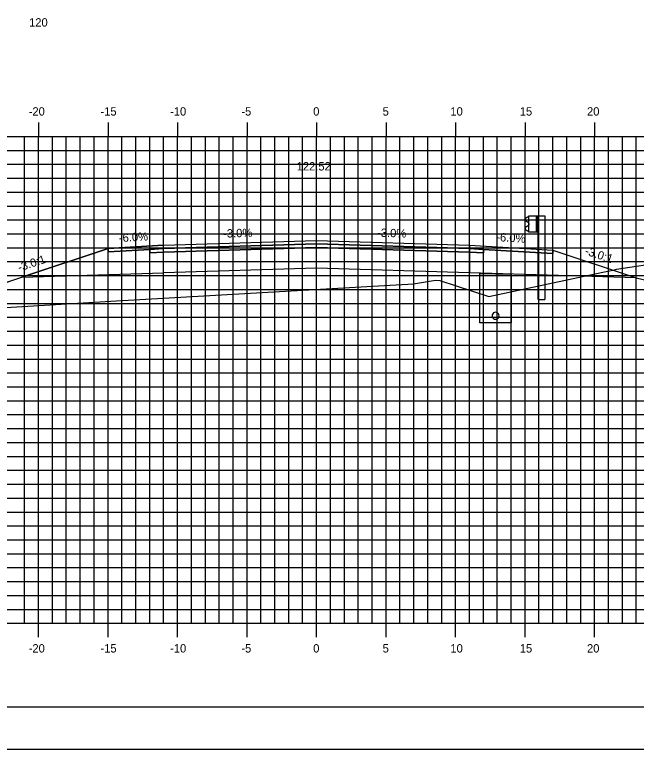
# Model space of a CAD drawing. Extents: x 850598 to 870284, y 366541 to 366651.
# Drawn here: x 855951.3 to 855996.1, y 366541.2 to 366594 of the extents above; entities that cross this region are included whole.
import ezdxf

# ---------------------------------------------------------------- set-up
doc = ezdxf.new("R2010")
doc.units = 0
for name, color, linetype in [('ANNOTATION', 7, 'Continuous'), ('BORDER', 7, 'Continuous'), ('D_Drainage_Underdrain', 7, 'Continuous'), ('D_Drainage_Underdrain_06in', 7, 'Continuous'), ('D_Guardrail_Beam_Rt', 7, 'Continuous'), ('D_Roadway_Centerline', 7, 'Continuous'), ('D_Roadway_Centerline_Text', 7, 'Continuous'), ('D_Roadway_Edge_Shoulder', 7, 'Continuous'), ('D_Roadway_Edge_TW', 7, 'Continuous'), ('D_Roadway_Pavement', 7, 'Continuous'), ('D_Roadway_SlopeLines', 7, 'Continuous'), ('D_Roadway_SubGrade', 7, 'Continuous'), ('H_V ANNOTATION', 7, 'Continuous'), ('MAJOR', 7, 'Continuous'), ('MINOR', 7, 'Continuous'), ('PLOT BOUNDARY', 7, 'Continuous'), ('S_Roadway_Centerline', 7, 'Continuous')]:
    doc.layers.add(name, color=color, linetype=linetype)

msp = doc.modelspace()

# ---------------------------------------------------------------- linework, layer by layer
at = {"layer": 'BORDER'}
msp.add_line((855928.054, 366544.225), (856088.054, 366544.225), dxfattribs=at)
at = {"layer": 'D_Drainage_Underdrain'}
msp.add_lwpolyline([(855987.054, 366575.335), (855987.054, 366571.835), (855984.804, 366571.835), (855984.804, 366575.38)], close=True, dxfattribs=at)
at = {"layer": 'D_Drainage_Underdrain_06in'}
msp.add_lwpolyline([(855985.929, 366572.585), (855985.852, 366572.572), (855985.782, 366572.537), (855985.727, 366572.482), (855985.691, 366572.412), (855985.679, 366572.335), (855985.691, 366572.257), (855985.727, 366572.188), (855985.782, 366572.132), (855985.852, 366572.097), (855985.929, 366572.085), (855986.006, 366572.097), (855986.076, 366572.132), (855986.131, 366572.188), (855986.167, 366572.257), (855986.179, 366572.335), (855986.167, 366572.412), (855986.131, 366572.482), (855986.076, 366572.537), (855986.006, 366572.572)], close=True, dxfattribs=at)
at = {"layer": 'D_Guardrail_Beam_Rt'}
for p, q in [((855988.235, 366579.416), (855988.091, 366579.316)), ((855988.325, 366579.436), (855988.252, 366579.423)), ((855988.325, 366579.511), (855989.012, 366579.511)), ((855988.325, 366578.344), (855988.325, 366579.511)), ((855988.846, 366579.511), (855988.846, 366578.344)), ((855988.95, 366579.511), (855988.95, 366578.344)), ((855989.012, 366579.511), (855989.483, 366579.511)), ((855989.012, 366579.511), (855989.012, 366578.344)), ((855989.483, 366579.511), (855989.483, 366573.511)), ((855988.091, 366579.173), (855988.287, 366579.037)), ((855988.287, 366578.817), (855988.091, 366578.681)), ((855988.32, 366578.973), (855988.32, 366578.882)), ((855988.091, 366578.538), (855988.235, 366578.438)), ((855988.252, 366578.431), (855988.325, 366578.418)), ((855989.012, 366578.344), (855988.325, 366578.344)), ((855988.992, 366573.511), (855988.992, 366578.344)), ((855988.992, 366573.511), (855989.483, 366573.511))]:
    msp.add_line(p, q, dxfattribs=at)
for centre, major_axis, start_param, end_param in [((855988.142, 366579.245), (-0.0877, 0), 5.323254, 7.243116), ((855988.259, 366579.382), (-0.0417, 0), 4.886922, 5.323254), ((855988.241, 366578.973), (0.0789, 0), 0, 0.959931), ((855988.241, 366578.882), (0.0789, 0), 5.323254, 6.283185), ((855988.142, 366578.61), (-0.0877, 0), 5.323254, 7.243116), ((855988.259, 366578.472), (-0.0417, 0), 0.959931, 1.396263)]:
    msp.add_ellipse(centre, major_axis=major_axis, ratio=0.995501, start_param=start_param, end_param=end_param, dxfattribs=at)
at = {"layer": 'D_Roadway_Centerline'}
msp.add_lwpolyline([(855944.118, 366572.532), (855948.054, 366573.844), (855951.856, 366575.111), (855958.054, 366577.177), (855962.054, 366577.417), (855973.054, 366577.747), (855984.054, 366577.417), (855988.054, 366577.177), (855990.054, 366577.057), (855996.054, 366575.057), (856046.318, 366563.225), (856061.944, 366559.547), (856071.806, 366557.225), (856073.054, 366557.225)], dxfattribs=at)
at = {"layer": 'D_Roadway_Edge_Shoulder'}
for points in [[(855962.054, 366577.417), (855958.054, 366577.177), (855958.054, 366576.927), (855961.054, 366577.107), (855962.054, 366577.167)], [(855984.054, 366577.417), (855988.054, 366577.177), (855988.054, 366577.177), (855990.054, 366577.057), (855990.054, 366576.807), (855985.054, 366577.107), (855984.054, 366577.167)]]:
    msp.add_lwpolyline(points, close=True, dxfattribs=at)
at = {"layer": 'D_Roadway_Edge_TW'}
msp.add_lwpolyline([(855962.054, 366577.167), (855962.054, 366577.417), (855973.054, 366577.747), (855984.054, 366577.417), (855984.054, 366577.167), (855973.054, 366577.497)], close=True, dxfattribs=at)
at = {"layer": 'D_Roadway_Pavement'}
for points in [[(855962.054, 366577.167), (855961.054, 366577.107), (855961.054, 366576.857), (855962.054, 366576.917)], [(855962.054, 366576.917), (855962.054, 366577.167), (855973.054, 366577.497), (855984.054, 366577.167), (855984.054, 366576.917), (855973.054, 366577.247)], [(855984.054, 366577.167), (855985.054, 366577.107), (855985.054, 366576.857), (855984.054, 366576.917)]]:
    msp.add_lwpolyline(points, close=True, dxfattribs=at)
at = {"layer": 'D_Roadway_SlopeLines'}
msp.add_lwpolyline([(855962.054, 366577.417), (855958.054, 366577.177), (855948.054, 366573.844)], dxfattribs=at)
at = {"layer": 'D_Roadway_SubGrade'}
for points in [[(855962.054, 366576.917), (855961.054, 366576.857), (855961.054, 366577.107), (855958.054, 366576.927), (855958.054, 366577.177), (855951.856, 366575.111), (855962.054, 366575.417)], [(855962.054, 366575.417), (855962.054, 366576.917), (855973.054, 366577.247), (855984.054, 366576.917), (855984.054, 366575.417), (855973.054, 366575.747)], [(855984.054, 366576.917), (855985.054, 366576.857), (855985.054, 366577.107), (855990.054, 366576.807), (855990.054, 366577.057), (855996.054, 366575.057), (855984.054, 366575.417)]]:
    msp.add_lwpolyline(points, close=True, dxfattribs=at)
at = {"layer": 'MAJOR'}
for p, q in [((855953.054, 366586.227), (855953.054, 366585.225)), ((855953.054, 366586.227), (855953.054, 366585.225)), ((855958.054, 366586.227), (855958.054, 366585.225)), ((855958.054, 366586.227), (855958.054, 366585.225)), ((855963.054, 366586.227), (855963.054, 366585.225)), ((855963.054, 366586.227), (855963.054, 366585.225)), ((855968.054, 366586.227), (855968.054, 366585.225)), ((855968.054, 366586.227), (855968.054, 366585.225)), ((855973.054, 366586.227), (855973.054, 366585.225)), ((855973.054, 366586.227), (855973.054, 366585.225)), ((855978.054, 366586.227), (855978.054, 366585.225)), ((855978.054, 366586.227), (855978.054, 366585.225)), ((855983.054, 366586.227), (855983.054, 366585.225)), ((855983.054, 366586.227), (855983.054, 366585.225)), ((855988.054, 366586.227), (855988.054, 366585.225)), ((855988.054, 366586.227), (855988.054, 366585.225)), ((855993.054, 366586.227), (855993.054, 366585.225)), ((855993.054, 366586.227), (855993.054, 366585.225)), ((855933.054, 366585.225), (856073.054, 366585.225)), ((855933.054, 366585.225), (856073.054, 366585.225)), ((855933.054, 366585.225), (856073.054, 366585.225)), ((855933.054, 366585.225), (856073.054, 366585.225)), ((855953.054, 366550.225), (855953.054, 366585.225)), ((855953.054, 366550.225), (855953.054, 366585.225)), ((855958.054, 366550.225), (855958.054, 366585.225)), ((855958.054, 366550.225), (855958.054, 366585.225)), ((855963.054, 366550.225), (855963.054, 366585.225)), ((855963.054, 366550.225), (855963.054, 366585.225)), ((855968.054, 366550.225), (855968.054, 366585.225)), ((855968.054, 366550.225), (855968.054, 366585.225)), ((855973.054, 366550.225), (855973.054, 366585.225)), ((855973.054, 366550.225), (855973.054, 366585.225)), ((855978.054, 366550.225), (855978.054, 366585.225)), ((855978.054, 366550.225), (855978.054, 366585.225)), ((855983.054, 366550.225), (855983.054, 366585.225)), ((855983.054, 366550.225), (855983.054, 366585.225)), ((855988.054, 366550.225), (855988.054, 366585.225)), ((855988.054, 366550.225), (855988.054, 366585.225)), ((855993.054, 366550.225), (855993.054, 366585.225)), ((855993.054, 366550.225), (855993.054, 366585.225)), ((855933.054, 366580.225), (856073.054, 366580.225)), ((855933.054, 366580.225), (856073.054, 366580.225)), ((855933.054, 366575.225), (856073.054, 366575.225)), ((855933.054, 366575.225), (856073.054, 366575.225)), ((855933.054, 366570.225), (856073.054, 366570.225)), ((855933.054, 366570.225), (856073.054, 366570.225)), ((855933.054, 366565.225), (856073.054, 366565.225)), ((855933.054, 366565.225), (856073.054, 366565.225)), ((855933.054, 366560.225), (856073.054, 366560.225)), ((855933.054, 366560.225), (856073.054, 366560.225)), ((855933.054, 366555.225), (856073.054, 366555.225)), ((855933.054, 366555.225), (856073.054, 366555.225)), ((855933.054, 366550.225), (856073.054, 366550.225)), ((855933.054, 366550.225), (856073.054, 366550.225)), ((855933.054, 366550.225), (856073.054, 366550.225)), ((855933.054, 366550.225), (856073.054, 366550.225)), ((855953.054, 366549.223), (855953.054, 366550.225)), ((855953.054, 366549.223), (855953.054, 366550.225)), ((855958.054, 366549.223), (855958.054, 366550.225)), ((855958.054, 366549.223), (855958.054, 366550.225)), ((855963.054, 366549.223), (855963.054, 366550.225)), ((855963.054, 366549.223), (855963.054, 366550.225)), ((855968.054, 366549.223), (855968.054, 366550.225)), ((855968.054, 366549.223), (855968.054, 366550.225)), ((855973.054, 366549.223), (855973.054, 366550.225)), ((855973.054, 366549.223), (855973.054, 366550.225)), ((855978.054, 366549.223), (855978.054, 366550.225)), ((855978.054, 366549.223), (855978.054, 366550.225)), ((855983.054, 366549.223), (855983.054, 366550.225)), ((855983.054, 366549.223), (855983.054, 366550.225)), ((855988.054, 366549.223), (855988.054, 366550.225)), ((855988.054, 366549.223), (855988.054, 366550.225)), ((855993.054, 366549.223), (855993.054, 366550.225)), ((855993.054, 366549.223), (855993.054, 366550.225))]:
    msp.add_line(p, q, dxfattribs=at)
at = {"layer": 'MINOR'}
for p, q in [((855952.054, 366550.225), (855952.054, 366585.225)), ((855952.054, 366550.225), (855952.054, 366585.225)), ((855954.054, 366550.225), (855954.054, 366585.225)), ((855954.054, 366550.225), (855954.054, 366585.225)), ((855955.054, 366550.225), (855955.054, 366585.225)), ((855955.054, 366550.225), (855955.054, 366585.225)), ((855956.054, 366550.225), (855956.054, 366585.225)), ((855956.054, 366550.225), (855956.054, 366585.225)), ((855957.054, 366550.225), (855957.054, 366585.225)), ((855957.054, 366550.225), (855957.054, 366585.225)), ((855959.054, 366550.225), (855959.054, 366585.225)), ((855959.054, 366550.225), (855959.054, 366585.225)), ((855960.054, 366550.225), (855960.054, 366585.225)), ((855960.054, 366550.225), (855960.054, 366585.225)), ((855961.054, 366550.225), (855961.054, 366585.225)), ((855961.054, 366550.225), (855961.054, 366585.225)), ((855962.054, 366550.225), (855962.054, 366585.225)), ((855962.054, 366550.225), (855962.054, 366585.225)), ((855964.054, 366550.225), (855964.054, 366585.225)), ((855964.054, 366550.225), (855964.054, 366585.225)), ((855965.054, 366550.225), (855965.054, 366585.225)), ((855965.054, 366550.225), (855965.054, 366585.225)), ((855966.054, 366550.225), (855966.054, 366585.225)), ((855966.054, 366550.225), (855966.054, 366585.225)), ((855967.054, 366550.225), (855967.054, 366585.225)), ((855967.054, 366550.225), (855967.054, 366585.225)), ((855969.054, 366550.225), (855969.054, 366585.225)), ((855969.054, 366550.225), (855969.054, 366585.225)), ((855970.054, 366550.225), (855970.054, 366585.225)), ((855970.054, 366550.225), (855970.054, 366585.225)), ((855971.054, 366550.225), (855971.054, 366585.225)), ((855971.054, 366550.225), (855971.054, 366585.225)), ((855972.054, 366550.225), (855972.054, 366585.225)), ((855972.054, 366550.225), (855972.054, 366585.225)), ((855974.054, 366550.225), (855974.054, 366585.225)), ((855974.054, 366550.225), (855974.054, 366585.225)), ((855975.054, 366550.225), (855975.054, 366585.225)), ((855975.054, 366550.225), (855975.054, 366585.225)), ((855976.054, 366550.225), (855976.054, 366585.225)), ((855976.054, 366550.225), (855976.054, 366585.225)), ((855977.054, 366550.225), (855977.054, 366585.225)), ((855977.054, 366550.225), (855977.054, 366585.225)), ((855979.054, 366550.225), (855979.054, 366585.225)), ((855979.054, 366550.225), (855979.054, 366585.225)), ((855980.054, 366550.225), (855980.054, 366585.225)), ((855980.054, 366550.225), (855980.054, 366585.225)), ((855981.054, 366550.225), (855981.054, 366585.225)), ((855981.054, 366550.225), (855981.054, 366585.225)), ((855982.054, 366550.225), (855982.054, 366585.225)), ((855982.054, 366550.225), (855982.054, 366585.225)), ((855984.054, 366550.225), (855984.054, 366585.225)), ((855984.054, 366550.225), (855984.054, 366585.225)), ((855985.054, 366550.225), (855985.054, 366585.225)), ((855985.054, 366550.225), (855985.054, 366585.225)), ((855986.054, 366550.225), (855986.054, 366585.225)), ((855986.054, 366550.225), (855986.054, 366585.225)), ((855987.054, 366550.225), (855987.054, 366585.225)), ((855987.054, 366550.225), (855987.054, 366585.225)), ((855989.054, 366550.225), (855989.054, 366585.225)), ((855989.054, 366550.225), (855989.054, 366585.225)), ((855990.054, 366550.225), (855990.054, 366585.225)), ((855990.054, 366550.225), (855990.054, 366585.225)), ((855991.054, 366550.225), (855991.054, 366585.225)), ((855991.054, 366550.225), (855991.054, 366585.225)), ((855992.054, 366550.225), (855992.054, 366585.225)), ((855992.054, 366550.225), (855992.054, 366585.225)), ((855994.054, 366550.225), (855994.054, 366585.225)), ((855994.054, 366550.225), (855994.054, 366585.225)), ((855995.054, 366550.225), (855995.054, 366585.225)), ((855995.054, 366550.225), (855995.054, 366585.225)), ((855996.054, 366550.225), (855996.054, 366585.225)), ((855996.054, 366550.225), (855996.054, 366585.225)), ((855933.054, 366584.225), (856073.054, 366584.225)), ((855933.054, 366584.225), (856073.054, 366584.225)), ((855933.054, 366583.225), (856073.054, 366583.225)), ((855933.054, 366583.225), (856073.054, 366583.225)), ((855933.054, 366582.225), (856073.054, 366582.225)), ((855933.054, 366582.225), (856073.054, 366582.225)), ((855933.054, 366581.225), (856073.054, 366581.225)), ((855933.054, 366581.225), (856073.054, 366581.225)), ((855933.054, 366579.225), (856073.054, 366579.225)), ((855933.054, 366579.225), (856073.054, 366579.225)), ((855933.054, 366578.225), (856073.054, 366578.225)), ((855933.054, 366578.225), (856073.054, 366578.225)), ((855933.054, 366577.225), (856073.054, 366577.225)), ((855933.054, 366577.225), (856073.054, 366577.225)), ((855933.054, 366576.225), (856073.054, 366576.225)), ((855933.054, 366576.225), (856073.054, 366576.225)), ((855933.054, 366574.225), (856073.054, 366574.225)), ((855933.054, 366574.225), (856073.054, 366574.225)), ((855933.054, 366573.225), (856073.054, 366573.225)), ((855933.054, 366573.225), (856073.054, 366573.225)), ((855933.054, 366572.225), (856073.054, 366572.225)), ((855933.054, 366572.225), (856073.054, 366572.225)), ((855933.054, 366571.225), (856073.054, 366571.225)), ((855933.054, 366571.225), (856073.054, 366571.225)), ((855933.054, 366569.225), (856073.054, 366569.225)), ((855933.054, 366569.225), (856073.054, 366569.225)), ((855933.054, 366568.225), (856073.054, 366568.225)), ((855933.054, 366568.225), (856073.054, 366568.225)), ((855933.054, 366567.225), (856073.054, 366567.225)), ((855933.054, 366567.225), (856073.054, 366567.225)), ((855933.054, 366566.225), (856073.054, 366566.225)), ((855933.054, 366566.225), (856073.054, 366566.225)), ((855933.054, 366564.225), (856073.054, 366564.225)), ((855933.054, 366564.225), (856073.054, 366564.225)), ((855933.054, 366563.225), (856073.054, 366563.225)), ((855933.054, 366563.225), (856073.054, 366563.225)), ((855933.054, 366562.225), (856073.054, 366562.225)), ((855933.054, 366562.225), (856073.054, 366562.225)), ((855933.054, 366561.225), (856073.054, 366561.225)), ((855933.054, 366561.225), (856073.054, 366561.225)), ((855933.054, 366559.225), (856073.054, 366559.225)), ((855933.054, 366559.225), (856073.054, 366559.225)), ((855933.054, 366558.225), (856073.054, 366558.225)), ((855933.054, 366558.225), (856073.054, 366558.225)), ((855933.054, 366557.225), (856073.054, 366557.225)), ((855933.054, 366557.225), (856073.054, 366557.225)), ((855933.054, 366556.225), (856073.054, 366556.225)), ((855933.054, 366556.225), (856073.054, 366556.225)), ((855933.054, 366554.225), (856073.054, 366554.225)), ((855933.054, 366554.225), (856073.054, 366554.225)), ((855933.054, 366553.225), (856073.054, 366553.225)), ((855933.054, 366553.225), (856073.054, 366553.225)), ((855933.054, 366552.225), (856073.054, 366552.225)), ((855933.054, 366552.225), (856073.054, 366552.225)), ((855933.054, 366551.225), (856073.054, 366551.225)), ((855933.054, 366551.225), (856073.054, 366551.225))]:
    msp.add_line(p, q, dxfattribs=at)
at = {"layer": 'PLOT BOUNDARY'}
msp.add_lwpolyline([(855919.961, 366541.166), (856089.961, 366541.166), (856089.961, 366651.166), (855919.961, 366651.166)], close=True, dxfattribs=at)
at = {"layer": 'S_Roadway_Centerline'}
msp.add_lwpolyline([(855933.054, 366572.18), (855941.836, 366572.446), (855941.937, 366572.401), (855958.25, 366573.382), (855980.032, 366574.63), (855981.616, 366574.892), (855981.916, 366574.866), (855985.454, 366573.722), (855993.641, 366575.472), (855994.485, 366575.642), (855994.637, 366575.675), (855998.159, 366576.203), (856010.354, 366576.816), (856013.332, 366576.936), (856016.317, 366576.805), (856028.199, 366576.305), (856028.96, 366576.202), (856032.024, 366575.804), (856037.834, 366576.922), (856040.034, 366577.226), (856054.317, 366569.904), (856066.71, 366560.873), (856073.054, 366558.329)], dxfattribs=at)

# ---------------------------------------------------------------- texts
at = {"layer": 'ANNOTATION'}
for s, rotation, p in [('-6.0%', 3.4336, (855958.851, 366577.627)), ('-3.0%', 1.7184, (855966.342, 366577.946)), ('-3.0%', 358.2816, (855977.402, 366578.017)), ('-6.0%', 356.5664, (855985.971, 366577.704)), ('-3.0:1', 341.5651, (855992.308, 366576.76)), ('-3.0:1', 18.4348, (855951.675, 366575.505))]:
    msp.add_text(s, height=0.6, rotation=rotation, dxfattribs=at).set_placement(p)
at = {"layer": 'D_Roadway_Centerline'}
for s, p in [('C', (855973.049, 366577.747)), ('C', (855973.049, 366577.747)), ('L', (855973.054, 366577.74)), ('L', (855973.054, 366577.74))]:
    msp.add_text(s, height=0.0146, dxfattribs=at).set_placement(p)
at = {"layer": 'D_Roadway_Centerline_Text'}
msp.add_text('122.52', height=0.6, dxfattribs=at).set_placement((855971.622, 366582.779))
at = {"layer": 'H_V ANNOTATION'}
for s, p in [('120', (855952.374, 366593.125)), ('-20', (855952.348, 366586.725)), ('-15', (855957.511, 366586.725)), ('-10', (855962.519, 366586.725)), ('-5', (855967.645, 366586.725)), ('0', (855972.813, 366586.725)), ('5', (855977.805, 366586.725)), ('10', (855982.679, 366586.725)), ('15', (855987.671, 366586.725)), ('20', (855992.508, 366586.725)), ('-20', (855952.348, 366548.125)), ('-15', (855957.511, 366548.125)), ('-10', (855962.519, 366548.125)), ('-5', (855967.645, 366548.125)), ('0', (855972.813, 366548.125)), ('5', (855977.805, 366548.125)), ('10', (855982.679, 366548.125)), ('15', (855987.671, 366548.125)), ('20', (855992.508, 366548.125))]:
    msp.add_text(s, height=0.6, dxfattribs=at).set_placement(p)

doc.saveas('drawing.dxf')
